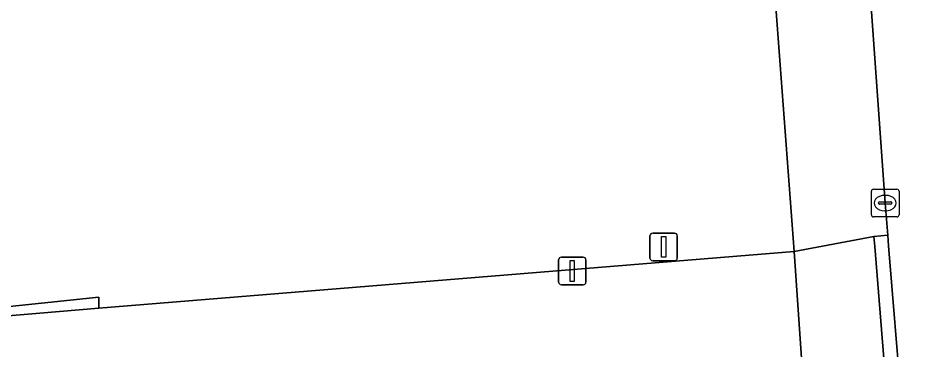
# Model space of a CAD drawing. Extents: x 161087 to 161926, y 382572 to 383873.
# Drawn here: x 161661.33 to 161694.17, y 383359.11 to 383371.11 of the extents above; entities that cross this region are included whole.
import ezdxf

# ---------------------------------------------------------------- set-up
doc = ezdxf.new("R2010")
doc.units = 0
for name, color, linetype in [('IMGEO_Erf', 7, 'Continuous'), ('IMGEO_Kolk', 7, 'Continuous'), ('IMGEO_Lichtmast', 7, 'Continuous'), ('IMGEO_Muur', 7, 'Continuous'), ('IMGEO_Rijbaan_lokaal_open', 7, 'Continuous'), ('IMGEO_Voetpad_open', 7, 'Continuous')]:
    doc.layers.add(name, color=color, linetype=linetype)

msp = doc.modelspace()

# ---------------------------------------------------------------- linework, layer by layer
at = {"layer": 'IMGEO_Erf'}
msp.add_lwpolyline([(161659.28, 383360.491), (161664.252, 383361.015), (161664.252, 383360.621), (161689.399, 383362.666), (161688.357, 383376.673), (161687.46, 383376.658), (161687.262, 383379.213), (161685.692, 383379.094), (161686.102, 383373.676), (161678.679, 383373.115), (161678.763, 383372.002), (161671.573, 383371.458), (161670.783, 383381.898), (161673.185, 383382.079), (161672.843, 383386.604), (161671.641, 383387.182), (161671.487, 383389.224), (161672.655, 383390.021), (161672.37, 383393.795), (161671.243, 383393.71), (161671.198, 383394.315)], dxfattribs=at)
at = {"layer": 'IMGEO_Kolk'}
for p, q in [((161692.196, 383363.994), (161692.196, 383364.846)), ((161692.271, 383364.92), (161693.123, 383364.92)), ((161693.197, 383364.846), (161693.197, 383363.994)), ((161692.498, 383364.463), (161692.896, 383364.463)), ((161692.684, 383364.7), (161692.709, 383364.7)), ((161692.455, 383364.414), (161692.455, 383364.426)), ((161692.893, 383364.377), (161692.495, 383364.377)), ((161692.707, 383364.14), (161692.682, 383364.14)), ((161692.939, 383364.426), (161692.939, 383364.414)), ((161693.123, 383363.92), (161692.271, 383363.92))]:
    msp.add_line(p, q, dxfattribs=at)
for points in [[(161692.196, 383363.994), (161692.196, 383364.846)], [(161692.271, 383364.92), (161693.123, 383364.92)], [(161693.197, 383364.846), (161693.197, 383363.994)], [(161693.123, 383363.92), (161692.271, 383363.92)]]:
    msp.add_lwpolyline(points, dxfattribs=at)
for centre, radius, start, end in [((161692.273, 383364.844), 0.0765, 91.552, 178.448), ((161692.273, 383364.844), 0.0765, 91.552, 178.448), ((161693.121, 383364.844), 0.0765, 1.552, 88.448), ((161693.121, 383364.844), 0.0765, 1.552, 88.448), ((161692.495, 383364.423), 0.0403, 85.8775, 175.7526), ((161692.9, 383364.425), 0.0386, 1.7309, 96.639), ((161692.492, 383364.413), 0.0366, 178.938, 274.7102), ((161692.896, 383364.42), 0.043, 264.8664, 352.4533), ((161692.273, 383363.996), 0.0765, 181.552, 268.448), ((161692.273, 383363.996), 0.0765, 181.552, 268.448), ((161693.121, 383363.996), 0.0765, 271.552, 358.448), ((161693.121, 383363.996), 0.0765, 271.552, 358.448)]:
    msp.add_arc(centre, radius, start, end, dxfattribs=at)
for centre, major_axis, ratio, start_param, end_param in [((161692.683, 383364.42), (-0.387, 0.002), 0.722429, 4.712389, 7.853982), ((161692.708, 383364.42), (-0.39, 0.002), 0.717154, 1.570796, 4.712389)]:
    msp.add_ellipse(centre, major_axis=major_axis, ratio=ratio, start_param=start_param, end_param=end_param, dxfattribs=at)
at = {"layer": 'IMGEO_Lichtmast'}
for p, q in [((161684.186, 383362.432), (161684.186, 383363.232)), ((161684.186, 383363.232), (161684.186, 383362.432)), ((161684.286, 383363.332), (161685.076, 383363.332)), ((161685.076, 383363.332), (161684.286, 383363.332)), ((161685.176, 383363.232), (161685.176, 383362.432)), ((161685.176, 383362.432), (161685.176, 383363.232)), ((161680.88, 383361.563), (161680.88, 383362.363)), ((161680.88, 383362.363), (161680.88, 383361.563)), ((161680.98, 383362.463), (161681.77, 383362.463)), ((161681.77, 383362.463), (161680.98, 383362.463)), ((161681.87, 383362.363), (161681.87, 383361.563)), ((161681.87, 383361.563), (161681.87, 383362.363)), ((161685.076, 383362.332), (161684.286, 383362.332)), ((161684.286, 383362.332), (161685.076, 383362.332)), ((161681.77, 383361.463), (161680.98, 383361.463)), ((161680.98, 383361.463), (161681.77, 383361.463))]:
    msp.add_line(p, q, dxfattribs=at)
for points in [[(161684.606, 383363.207), (161684.756, 383363.207), (161684.756, 383362.457), (161684.606, 383362.457), (161684.606, 383363.207)], [(161681.3, 383362.338), (161681.45, 383362.338), (161681.45, 383361.588), (161681.3, 383361.588), (161681.3, 383362.338)]]:
    msp.add_lwpolyline(points, dxfattribs=at)
for centre, start, end in [((161684.286, 383363.232), 90, 180), ((161684.286, 383363.232), 90, 180), ((161685.076, 383363.232), 0, 90), ((161685.076, 383363.232), 360, 90), ((161680.98, 383362.363), 90, 180), ((161680.98, 383362.363), 90, 180), ((161681.77, 383362.363), 0, 90), ((161681.77, 383362.363), 360, 90), ((161684.286, 383362.432), 180, 270), ((161684.286, 383362.432), 180, 270), ((161685.076, 383362.432), 270, 0), ((161685.076, 383362.432), 270, 0), ((161680.98, 383361.563), 180, 270), ((161680.98, 383361.563), 180, 270), ((161681.77, 383361.563), 270, 0), ((161681.77, 383361.563), 270, 0)]:
    msp.add_arc(centre, 0.1, start, end, dxfattribs=at)
at = {"layer": 'IMGEO_Muur'}
msp.add_lwpolyline([(161659.28, 383360.491), (161664.252, 383361.015)], dxfattribs=at)
at = {"layer": 'IMGEO_Rijbaan_lokaal_open'}
for points in [[(161698.818, 383343.028), (161695.88, 383383.185), (161695.87, 383383.317), (161695.444, 383388.385), (161695.243, 383391.264), (161695.171, 383392.289), (161694.987, 383394.899), (161694.053, 383407.951), (161689.589, 383407.644), (161691.681, 383378.632), (161692.697, 383364.42), (161692.789, 383363.253), (161692.819, 383362.878), (161693.282, 383357.181), (161693.444, 383354.484), (161693.501, 383354.195), (161694.192, 383344.284), (161694.403, 383341.199), (161694.993, 383333.093), (161699.523, 383333.398), (161699.017, 383340.305)], [(161658.438, 383355.342), (161676.179, 383356.771), (161688.507, 383357.688), (161689.738, 383357.765), (161689.399, 383362.666), (161664.252, 383360.621), (161659.256, 383360.2)]]:
    msp.add_lwpolyline(points, dxfattribs=at)
at = {"layer": 'IMGEO_Voetpad_open'}
for points in [[(161685.86, 383395.297), (161686.137, 383391.622), (161686.686, 383391.664), (161686.765, 383390.621), (161687.252, 383390.658), (161687.324, 383389.704), (161686.825, 383389.666), (161686.902, 383388.651), (161686.55, 383388.625), (161687.262, 383379.213), (161687.46, 383376.658), (161688.357, 383376.673), (161689.399, 383362.666), (161692.291, 383363.213), (161692.789, 383363.253), (161692.697, 383364.42), (161691.681, 383378.632)], [(161659.256, 383360.2), (161664.252, 383360.621), (161664.252, 383361.015), (161659.28, 383360.491), (161658.918, 383363.919), (161659.584, 383364.007), (161656.568, 383393.353), (161655.548, 383393.276), (161658.028, 383369.504), (161654.571, 383369.09)], [(161694.403, 383341.199), (161694.192, 383344.284), (161693.694, 383344.25), (161693.003, 383354.161), (161693.501, 383354.195), (161693.444, 383354.484), (161693.282, 383357.181), (161692.784, 383357.141), (161692.321, 383362.847), (161692.291, 383363.213), (161689.399, 383362.666), (161689.738, 383357.765), (161688.507, 383357.688), (161688.521, 383357.486), (161688.854, 383352.687), (161688.871, 383352.438), (161689.146, 383352.486), (161689.648, 383345.604), (161690.271, 383337.067), (161691.139, 383327.041), (161692.029, 383319.054)]]:
    msp.add_lwpolyline(points, dxfattribs=at)
msp.add_lwpolyline([(161693.282, 383357.181), (161692.819, 383362.878), (161692.789, 383363.253), (161692.291, 383363.213), (161692.321, 383362.847), (161692.784, 383357.141)], close=True, dxfattribs=at)

doc.saveas('drawing.dxf')
